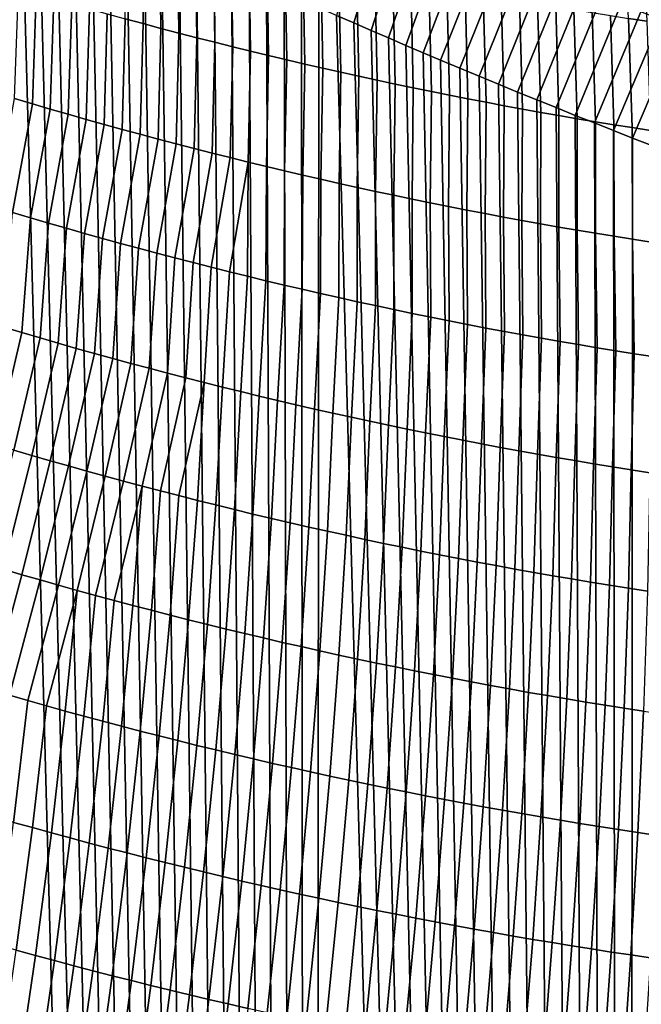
# Model space of a CAD drawing. Header units: metres. Extents: x -240 to 45, y -77 to 27.
# Tile 724 of 1056: x 12.7 to 14.6, y -31.07 to -28.07. Entities that reach past the tile are written whole.
import ezdxf

# ---------------------------------------------------------------- set-up
doc = ezdxf.new("R2010")
doc.units = ezdxf.units.M
doc.layers.add('solid_102011X2', color=7, linetype='CONTINUOUS')

msp = doc.modelspace()

# ---------------------------------------------------------------- linework, layer by layer
at = {"layer": 'solid_102011X2'}
for points in [[(12.642496, -60.200001, 120.440834), (13.590158, -60.200001, 120.759232), (12.706487, -27.608458, 120.464005), (12.652738, -27.582253, 120.444565)], [(13.590158, -60.200001, 120.759232), (12.760211, -27.634502, 120.483269), (12.706487, -27.608458, 120.464005)], [(13.590158, -60.200001, 120.759232), (12.81391, -27.660387, 120.50235), (12.760211, -27.634502, 120.483269)], [(13.590158, -60.200001, 120.759232), (12.867582, -27.686113, 120.521248), (12.81391, -27.660387, 120.50235)], [(13.590158, -60.200001, 120.759232), (12.921228, -27.711679, 120.539963), (12.867582, -27.686113, 120.521248)], [(13.830684, -27.720436, 120.840996), (13.772307, -27.694738, 120.823708), (13.669001, -28.052843, 120.783379), (13.722157, -28.076015, 120.799454)], [(13.590158, -60.200001, 120.759232), (12.974846, -27.737087, 120.558502), (12.921228, -27.711679, 120.539963)], [(13.020372, -27.731771, 81.488403), (13.074718, -27.746489, 81.471573), (13.07885, -28.078104, 81.663673), (13.024298, -28.063299, 81.680824)], [(13.889158, -27.746, 120.858124), (13.830684, -27.720436, 120.840996), (13.722157, -28.076015, 120.799454), (13.775278, -28.099031, 120.815361)], [(13.590158, -60.200001, 120.759232), (13.028436, -27.762335, 120.576866), (12.974846, -27.737087, 120.558502)], [(13.590158, -60.200001, 120.759232), (13.081996, -27.787424, 120.595047), (13.028436, -27.762335, 120.576866)], [(13.074718, -27.746489, 81.471573), (13.12912, -27.760996, 81.45488), (13.13346, -28.092695, 81.646667), (13.07885, -28.078104, 81.663673)], [(13.12912, -27.760996, 81.45488), (13.183575, -27.775291, 81.438324), (13.188128, -28.107075, 81.629791), (13.13346, -28.092695, 81.646667)], [(13.947731, -27.771431, 120.875084), (13.889158, -27.746, 120.858124), (13.775278, -28.099031, 120.815361), (13.828363, -28.121891, 120.831093)], [(14.545945, -27.737907, 80.869576), (14.601392, -27.746473, 80.85685), (14.616756, -28.070992, 81.056442), (14.561071, -28.062372, 81.069374)], [(13.590158, -60.200001, 120.759232), (13.135526, -27.812355, 120.613045), (13.081996, -27.787424, 120.595047)], [(13.183575, -27.775291, 81.438324), (13.238084, -27.789373, 81.421906), (13.242855, -28.121243, 81.61306), (13.188128, -28.107075, 81.629791)], [(13.238084, -27.789373, 81.421906), (13.292645, -27.803244, 81.405624), (13.297638, -28.135195, 81.596474), (13.242855, -28.121243, 81.61306)], [(14.006401, -27.796728, 120.891876), (13.947731, -27.771431, 120.875084), (13.828363, -28.121891, 120.831093), (13.881413, -28.144594, 120.846664)], [(13.590158, -60.200001, 120.759232), (13.189025, -27.837128, 120.630875), (13.135526, -27.812355, 120.613045)], [(13.292645, -27.803244, 81.405624), (13.34726, -27.8169, 81.389481), (13.352477, -28.148933, 81.580017), (13.297638, -28.135195, 81.596474)], [(13.34726, -27.8169, 81.389481), (13.401926, -27.830343, 81.373474), (13.407372, -28.162458, 81.563705), (13.352477, -28.148933, 81.580017)], [(14.065168, -27.821888, 120.908508), (14.006401, -27.796728, 120.891876), (13.881413, -28.144594, 120.846664), (13.934426, -28.167141, 120.862061)], [(14.124032, -27.846912, 120.924973), (14.065168, -27.821888, 120.908508), (13.934426, -28.167141, 120.862061), (13.987402, -28.189535, 120.877289)], [(13.590158, -60.200001, 120.759232), (13.242492, -27.861738, 120.648521), (13.189025, -27.837128, 120.630875)], [(13.401926, -27.830343, 81.373474), (13.456644, -27.843573, 81.357597), (13.462323, -28.175766, 81.547539), (13.407372, -28.162458, 81.563705)], [(13.456644, -27.843573, 81.357597), (13.511414, -27.856586, 81.341866), (13.517328, -28.188858, 81.531509), (13.462323, -28.175766, 81.547539)], [(14.182991, -27.871798, 120.941269), (14.124032, -27.846912, 120.924973), (13.987402, -28.189535, 120.877289), (14.046222, -28.214233, 120.894012)], [(13.590158, -60.200001, 120.759232), (13.295925, -27.886189, 120.665993), (13.242492, -27.861738, 120.648521)], [(13.511414, -27.856586, 81.341866), (13.566234, -27.869385, 81.326271), (13.572388, -28.201735, 81.515625), (13.517328, -28.188858, 81.531509)], [(13.566234, -27.869385, 81.326271), (13.621104, -27.881968, 81.310814), (13.627501, -28.214392, 81.499878), (13.572388, -28.201735, 81.515625)], [(13.621104, -27.881968, 81.310814), (13.676023, -27.894333, 81.295494), (13.682669, -28.226833, 81.484268), (13.627501, -28.214392, 81.499878)], [(14.242046, -27.896545, 120.957397), (14.182991, -27.871798, 120.941269), (14.046222, -28.214233, 120.894012), (14.104996, -28.238745, 120.91053)], [(13.590158, -60.200001, 120.759232), (13.349324, -27.910477, 120.683281), (13.295925, -27.886189, 120.665993)], [(13.590158, -60.200001, 120.759232), (13.40269, -27.934603, 120.700401), (13.349324, -27.910477, 120.683281)], [(13.676023, -27.894333, 81.295494), (13.730993, -27.906481, 81.280319), (13.737888, -28.239056, 81.468811), (13.682669, -28.226833, 81.484268)], [(13.730993, -27.906481, 81.280319), (13.786011, -27.918413, 81.265274), (13.79316, -28.251059, 81.453491), (13.737888, -28.239056, 81.468811)], [(14.301196, -27.921152, 120.973358), (14.242046, -27.896545, 120.957397), (14.104996, -28.238745, 120.91053), (14.163724, -28.263065, 120.926834)], [(13.590158, -60.200001, 120.759232), (13.456021, -27.95857, 120.717346), (13.40269, -27.934603, 120.700401)], [(13.786011, -27.918413, 81.265274), (13.841077, -27.930126, 81.250374), (13.848484, -28.262842, 81.438309), (13.79316, -28.251059, 81.453491)], [(13.841077, -27.930126, 81.250374), (13.89619, -27.94162, 81.235611), (13.903858, -28.274406, 81.423271), (13.848484, -28.262842, 81.438309)], [(13.89619, -27.94162, 81.235611), (13.95135, -27.952896, 81.220985), (13.959283, -28.285749, 81.408379), (13.903858, -28.274406, 81.423271)], [(14.36044, -27.94562, 120.989151), (14.301196, -27.921152, 120.973358), (14.163724, -28.263065, 120.926834), (14.222399, -28.287189, 120.94294)], [(12.752435, -27.986128, 81.768646), (12.741293, -28.323259, 81.950432), (12.686804, -28.30706, 81.968811), (12.698245, -27.970066, 81.786621)], [(13.590158, -60.200001, 120.759232), (13.509318, -27.982376, 120.734116), (13.456021, -27.95857, 120.717346)], [(13.95135, -27.952896, 81.220985), (14.006557, -27.963953, 81.206505), (14.014757, -28.296873, 81.393631), (13.959283, -28.285749, 81.408379)], [(14.006557, -27.963953, 81.206505), (14.06181, -27.974791, 81.192162), (14.070281, -28.307775, 81.379028), (14.014757, -28.296873, 81.393631)], [(14.419779, -27.969946, 121.004776), (14.36044, -27.94562, 120.989151), (14.222399, -28.287189, 120.94294), (14.281021, -28.311115, 120.958839)], [(14.47921, -27.994129, 121.020233), (14.419779, -27.969946, 121.004776), (14.281021, -28.311115, 120.958839), (14.339589, -28.334848, 120.974533)], [(12.806685, -28.00198, 81.750809), (12.795847, -28.339251, 81.93219), (12.741293, -28.323259, 81.950432), (12.752435, -27.986128, 81.768646)], [(12.860998, -28.017624, 81.733101), (12.850469, -28.355032, 81.914093), (12.795847, -28.339251, 81.93219), (12.806685, -28.00198, 81.750809)], [(13.590158, -60.200001, 120.759232), (13.562581, -28.006023, 120.75071), (13.509318, -27.982376, 120.734116)], [(14.06181, -27.974791, 81.192162), (14.117108, -27.985407, 81.177956), (14.125854, -28.318457, 81.364563), (14.070281, -28.307775, 81.379028)], [(14.117108, -27.985407, 81.177956), (14.172452, -27.995804, 81.163887), (14.181474, -28.328915, 81.350243), (14.125854, -28.318457, 81.364563)], [(14.172452, -27.995804, 81.163887), (14.227839, -28.00598, 81.149963), (14.237142, -28.339151, 81.336067), (14.181474, -28.328915, 81.350243)], [(14.538734, -28.018167, 121.035515), (14.47921, -27.994129, 121.020233), (14.339589, -28.334848, 120.974533), (14.398105, -28.358385, 120.990028)], [(12.915371, -28.03306, 81.715538), (12.905154, -28.370602, 81.896133), (12.850469, -28.355032, 81.914093), (12.860998, -28.017624, 81.733101)], [(12.969805, -28.048285, 81.698112), (12.959905, -28.385962, 81.878319), (12.905154, -28.370602, 81.896133), (12.915371, -28.03306, 81.715538)], [(13.590158, -60.200001, 120.759232), (13.615808, -28.029512, 120.767128), (13.562581, -28.006023, 120.75071)], [(13.590158, -60.200001, 120.759232), (14.552514, -60.200001, 121.029999), (13.669001, -28.052843, 120.783379), (13.615808, -28.029512, 120.767128)], [(14.227839, -28.00598, 81.149963), (14.283271, -28.015932, 81.136185), (14.292857, -28.349163, 81.322037), (14.237142, -28.339151, 81.336067)], [(14.283271, -28.015932, 81.136185), (14.338746, -28.025665, 81.122536), (14.348619, -28.358953, 81.308151), (14.292857, -28.349163, 81.322037)], [(14.338746, -28.025665, 81.122536), (14.394264, -28.035175, 81.109039), (14.404426, -28.368521, 81.294411), (14.348619, -28.358953, 81.308151)], [(14.598351, -28.042063, 121.050629), (14.538734, -28.018167, 121.035515), (14.398105, -28.358385, 120.990028), (14.456566, -28.381727, 121.005318)], [(13.024298, -28.063299, 81.680824), (13.01472, -28.40111, 81.860641), (12.959905, -28.385962, 81.878319), (12.969805, -28.048285, 81.698112)], [(13.07885, -28.078104, 81.663673), (13.069598, -28.416044, 81.843109), (13.01472, -28.40111, 81.860641), (13.024298, -28.063299, 81.680824)], [(14.552514, -60.200001, 121.029999), (13.722157, -28.076015, 120.799454), (13.669001, -28.052843, 120.783379)], [(14.394264, -28.035175, 81.109039), (14.449825, -28.044464, 81.095673), (14.460279, -28.377863, 81.280807), (14.404426, -28.368521, 81.294411)], [(14.449825, -28.044464, 81.095673), (14.505427, -28.05353, 81.082458), (14.516177, -28.386982, 81.267357), (14.460279, -28.377863, 81.280807)], [(14.658058, -28.065811, 121.065567), (14.598351, -28.042063, 121.050629), (14.456566, -28.381727, 121.005318), (14.514976, -28.404879, 121.020401)], [(14.505427, -28.05353, 81.082458), (14.561071, -28.062372, 81.069374), (14.572119, -28.395876, 81.254051), (14.516177, -28.386982, 81.267357)], [(14.561071, -28.062372, 81.069374), (14.616756, -28.070992, 81.056442), (14.628104, -28.404543, 81.240891), (14.572119, -28.395876, 81.254051)], [(13.13346, -28.092695, 81.646667), (13.124539, -28.430767, 81.825722), (13.069598, -28.416044, 81.843109), (13.07885, -28.078104, 81.663673)], [(13.188128, -28.107075, 81.629791), (13.179543, -28.445276, 81.808472), (13.124539, -28.430767, 81.825722), (13.13346, -28.092695, 81.646667)], [(14.552514, -60.200001, 121.029999), (13.775278, -28.099031, 120.815361), (13.722157, -28.076015, 120.799454)], [(14.717857, -28.089413, 121.080338), (14.658058, -28.065811, 121.065567), (14.514976, -28.404879, 121.020401), (14.573332, -28.427837, 121.035286)], [(14.777747, -28.112867, 121.09494), (14.717857, -28.089413, 121.080338), (14.573332, -28.427837, 121.035286), (14.631635, -28.450607, 121.049973)], [(13.242855, -28.121243, 81.61306), (13.234609, -28.45957, 81.791374), (13.179543, -28.445276, 81.808472), (13.188128, -28.107075, 81.629791)], [(13.297638, -28.135195, 81.596474), (13.289736, -28.473648, 81.774414), (13.234609, -28.45957, 81.791374), (13.242855, -28.121243, 81.61306)], [(14.552514, -60.200001, 121.029999), (13.828363, -28.121891, 120.831093), (13.775278, -28.099031, 120.815361)], [(14.552514, -60.200001, 121.029999), (13.881413, -28.144594, 120.846664), (13.828363, -28.121891, 120.831093)], [(13.352477, -28.148933, 81.580017), (13.344923, -28.487513, 81.757591), (13.289736, -28.473648, 81.774414), (13.297638, -28.135195, 81.596474)], [(13.407372, -28.162458, 81.563705), (13.40017, -28.50116, 81.740921), (13.344923, -28.487513, 81.757591), (13.352477, -28.148933, 81.580017)], [(14.552514, -60.200001, 121.029999), (13.934426, -28.167141, 120.862061), (13.881413, -28.144594, 120.846664)], [(13.462323, -28.175766, 81.547539), (13.455478, -28.514589, 81.724396), (13.40017, -28.50116, 81.740921), (13.407372, -28.162458, 81.563705)], [(13.517328, -28.188858, 81.531509), (13.510843, -28.527802, 81.708008), (13.455478, -28.514589, 81.724396), (13.462323, -28.175766, 81.547539)], [(14.552514, -60.200001, 121.029999), (13.987402, -28.189535, 120.877289), (13.934426, -28.167141, 120.862061)], [(13.572388, -28.201735, 81.515625), (13.566268, -28.540794, 81.691772), (13.510843, -28.527802, 81.708008), (13.517328, -28.188858, 81.531509)], [(13.627501, -28.214392, 81.499878), (13.62175, -28.55357, 81.675674), (13.566268, -28.540794, 81.691772), (13.572388, -28.201735, 81.515625)], [(14.552514, -60.200001, 121.029999), (14.046222, -28.214233, 120.894012), (13.987402, -28.189535, 120.877289)], [(13.682669, -28.226833, 81.484268), (13.677289, -28.566124, 81.659729), (13.62175, -28.55357, 81.675674), (13.627501, -28.214392, 81.499878)], [(13.737888, -28.239056, 81.468811), (13.732885, -28.578459, 81.643929), (13.677289, -28.566124, 81.659729), (13.682669, -28.226833, 81.484268)], [(13.79316, -28.251059, 81.453491), (13.788538, -28.590574, 81.628273), (13.732885, -28.578459, 81.643929), (13.737888, -28.239056, 81.468811)], [(14.552514, -60.200001, 121.029999), (14.104996, -28.238745, 120.91053), (14.046222, -28.214233, 120.894012)], [(14.552514, -60.200001, 121.029999), (14.163724, -28.263065, 120.926834), (14.104996, -28.238745, 120.91053)], [(13.848484, -28.262842, 81.438309), (13.844245, -28.602467, 81.612762), (13.788538, -28.590574, 81.628273), (13.79316, -28.251059, 81.453491)], [(13.903858, -28.274406, 81.423271), (13.900007, -28.61414, 81.597404), (13.844245, -28.602467, 81.612762), (13.848484, -28.262842, 81.438309)], [(14.552514, -60.200001, 121.029999), (14.222399, -28.287189, 120.94294), (14.163724, -28.263065, 120.926834)], [(13.959283, -28.285749, 81.408379), (13.955823, -28.625589, 81.582184), (13.900007, -28.61414, 81.597404), (13.903858, -28.274406, 81.423271)], [(14.014757, -28.296873, 81.393631), (14.011693, -28.636816, 81.567116), (13.955823, -28.625589, 81.582184), (13.959283, -28.285749, 81.408379)], [(14.070281, -28.307775, 81.379028), (14.067616, -28.64782, 81.5522), (14.011693, -28.636816, 81.567116), (14.014757, -28.296873, 81.393631)], [(14.552514, -60.200001, 121.029999), (14.281021, -28.311115, 120.958839), (14.222399, -28.287189, 120.94294)], [(12.741293, -28.323259, 81.950432), (12.680725, -28.655149, 82.131752), (12.62604, -28.638681, 82.150635), (12.686804, -28.30706, 81.968811)], [(12.795847, -28.339251, 81.93219), (12.73548, -28.67141, 82.113014), (12.680725, -28.655149, 82.131752), (12.741293, -28.323259, 81.950432)], [(14.125854, -28.318457, 81.364563), (14.12359, -28.6586, 81.537422), (14.067616, -28.64782, 81.5522), (14.070281, -28.307775, 81.379028)], [(14.181474, -28.328915, 81.350243), (14.179617, -28.669157, 81.522797), (14.12359, -28.6586, 81.537422), (14.125854, -28.318457, 81.364563)], [(14.237142, -28.339151, 81.336067), (14.235695, -28.679489, 81.508316), (14.179617, -28.669157, 81.522797), (14.181474, -28.328915, 81.350243)], [(14.552514, -60.200001, 121.029999), (14.339589, -28.334848, 120.974533), (14.281021, -28.311115, 120.958839)], [(12.850469, -28.355032, 81.914093), (12.790307, -28.68746, 82.094421), (12.73548, -28.67141, 82.113014), (12.795847, -28.339251, 81.93219)], [(12.905154, -28.370602, 81.896133), (12.845203, -28.703299, 82.075966), (12.790307, -28.68746, 82.094421), (12.850469, -28.355032, 81.914093)], [(14.292857, -28.349163, 81.322037), (14.291822, -28.689596, 81.493988), (14.235695, -28.679489, 81.508316), (14.237142, -28.339151, 81.336067)], [(14.348619, -28.358953, 81.308151), (14.348001, -28.699478, 81.479813), (14.291822, -28.689596, 81.493988), (14.292857, -28.349163, 81.322037)], [(14.552514, -60.200001, 121.029999), (14.398105, -28.358385, 120.990028), (14.339589, -28.334848, 120.974533)], [(14.404426, -28.368521, 81.294411), (14.404227, -28.709135, 81.465782), (14.348001, -28.699478, 81.479813), (14.348619, -28.358953, 81.308151)], [(14.552514, -60.200001, 121.029999), (14.456566, -28.381727, 121.005318), (14.398105, -28.358385, 120.990028)], [(12.959905, -28.385962, 81.878319), (12.90017, -28.718927, 82.057663), (12.845203, -28.703299, 82.075966), (12.905154, -28.370602, 81.896133)], [(13.01472, -28.40111, 81.860641), (12.955206, -28.734344, 82.039497), (12.90017, -28.718927, 82.057663), (12.959905, -28.385962, 81.878319)], [(14.460279, -28.377863, 81.280807), (14.460503, -28.718565, 81.451897), (14.404227, -28.709135, 81.465782), (14.404426, -28.368521, 81.294411)], [(14.552514, -60.200001, 121.029999), (14.514976, -28.404879, 121.020401), (14.456566, -28.381727, 121.005318)], [(14.516177, -28.386982, 81.267357), (14.516827, -28.727768, 81.438164), (14.460503, -28.718565, 81.451897), (14.460279, -28.377863, 81.280807)], [(14.572119, -28.395876, 81.254051), (14.573198, -28.736746, 81.424583), (14.516827, -28.727768, 81.438164), (14.516177, -28.386982, 81.267357)], [(13.069598, -28.416044, 81.843109), (13.01031, -28.74955, 82.021484), (12.955206, -28.734344, 82.039497), (13.01472, -28.40111, 81.860641)], [(13.124539, -28.430767, 81.825722), (13.065482, -28.764544, 82.003609), (13.01031, -28.74955, 82.021484), (13.069598, -28.416044, 81.843109)], [(14.552514, -60.200001, 121.029999), (14.573332, -28.427837, 121.035286), (14.514976, -28.404879, 121.020401)], [(14.628104, -28.404543, 81.240891), (14.629616, -28.745495, 81.411148), (14.573198, -28.736746, 81.424583), (14.572119, -28.395876, 81.254051)], [(13.179543, -28.445276, 81.808472), (13.120721, -28.779322, 81.985886), (13.065482, -28.764544, 82.003609), (13.124539, -28.430767, 81.825722)], [(13.234609, -28.45957, 81.791374), (13.176026, -28.793886, 81.9683), (13.120721, -28.779322, 81.985886), (13.179543, -28.445276, 81.808472)], [(14.552514, -60.200001, 121.029999), (15.52717, -60.200001, 121.252457), (14.631635, -28.450607, 121.049973), (14.573332, -28.427837, 121.035286)], [(13.289736, -28.473648, 81.774414), (13.231399, -28.808235, 81.950867), (13.176026, -28.793886, 81.9683), (13.234609, -28.45957, 81.791374)], [(13.344923, -28.487513, 81.757591), (13.286835, -28.822367, 81.933578), (13.231399, -28.808235, 81.950867), (13.289736, -28.473648, 81.774414)], [(13.40017, -28.50116, 81.740921), (13.342337, -28.836285, 81.916443), (13.286835, -28.822367, 81.933578), (13.344923, -28.487513, 81.757591)], [(13.40017, -28.50116, 81.740921), (13.397902, -28.849983, 81.899445), (13.342337, -28.836285, 81.916443)], [(13.40017, -28.50116, 81.740921), (13.455478, -28.514589, 81.724396), (13.453531, -28.863466, 81.882599), (13.397902, -28.849983, 81.899445)], [(13.455478, -28.514589, 81.724396), (13.510843, -28.527802, 81.708008), (13.509224, -28.876728, 81.865906), (13.453531, -28.863466, 81.882599)], [(13.510843, -28.527802, 81.708008), (13.566268, -28.540794, 81.691772), (13.564979, -28.889772, 81.84935), (13.509224, -28.876728, 81.865906)], [(13.566268, -28.540794, 81.691772), (13.62175, -28.55357, 81.675674), (13.620794, -28.902596, 81.832954), (13.564979, -28.889772, 81.84935)], [(13.62175, -28.55357, 81.675674), (13.677289, -28.566124, 81.659729), (13.676671, -28.915199, 81.816704), (13.620794, -28.902596, 81.832954)], [(13.677289, -28.566124, 81.659729), (13.732885, -28.578459, 81.643929), (13.732609, -28.927582, 81.800598), (13.676671, -28.915199, 81.816704)], [(13.732885, -28.578459, 81.643929), (13.788538, -28.590574, 81.628273), (13.788606, -28.939741, 81.784645), (13.732609, -28.927582, 81.800598)], [(13.788538, -28.590574, 81.628273), (13.844245, -28.602467, 81.612762), (13.844663, -28.951681, 81.768845), (13.788606, -28.939741, 81.784645)], [(13.844245, -28.602467, 81.612762), (13.900007, -28.61414, 81.597404), (13.900777, -28.963396, 81.753197), (13.844663, -28.951681, 81.768845)], [(13.900007, -28.61414, 81.597404), (13.955823, -28.625589, 81.582184), (13.956949, -28.974888, 81.737694), (13.900777, -28.963396, 81.753197)], [(13.955823, -28.625589, 81.582184), (14.011693, -28.636816, 81.567116), (14.013179, -28.986158, 81.722343), (13.956949, -28.974888, 81.737694)], [(12.73548, -28.67141, 82.113014), (12.709202, -29.022182, 82.264778), (12.654014, -29.005775, 82.283974), (12.680725, -28.655149, 82.131752)], [(14.011693, -28.636816, 81.567116), (14.067616, -28.64782, 81.5522), (14.069464, -28.997202, 81.707146), (14.013179, -28.986158, 81.722343)], [(14.067616, -28.64782, 81.5522), (14.12359, -28.6586, 81.537422), (14.125805, -29.008022, 81.692093), (14.069464, -28.997202, 81.707146)], [(14.12359, -28.6586, 81.537422), (14.179617, -28.669157, 81.522797), (14.182201, -29.018618, 81.6772), (14.125805, -29.008022, 81.692093)], [(12.790307, -28.68746, 82.094421), (12.764465, -29.03838, 82.245728), (12.709202, -29.022182, 82.264778), (12.73548, -28.67141, 82.113014)], [(12.845203, -28.703299, 82.075966), (12.819805, -29.054365, 82.226822), (12.764465, -29.03838, 82.245728), (12.790307, -28.68746, 82.094421)], [(14.179617, -28.669157, 81.522797), (14.235695, -28.679489, 81.508316), (14.238652, -29.028988, 81.662453), (14.182201, -29.018618, 81.6772)], [(14.235695, -28.679489, 81.508316), (14.291822, -28.689596, 81.493988), (14.295156, -29.039131, 81.647865), (14.238652, -29.028988, 81.662453)], [(14.291822, -28.689596, 81.493988), (14.348001, -28.699478, 81.479813), (14.351714, -29.049047, 81.633423), (14.295156, -29.039131, 81.647865)], [(12.90017, -28.718927, 82.057663), (12.875219, -29.070139, 82.208069), (12.819805, -29.054365, 82.226822), (12.845203, -28.703299, 82.075966)], [(12.955206, -28.734344, 82.039497), (12.930707, -29.085699, 82.189468), (12.875219, -29.070139, 82.208069), (12.90017, -28.718927, 82.057663)], [(14.348001, -28.699478, 81.479813), (14.404227, -28.709135, 81.465782), (14.408324, -29.058737, 81.619141), (14.351714, -29.049047, 81.633423)], [(14.404227, -28.709135, 81.465782), (14.460503, -28.718565, 81.451897), (14.464986, -29.068199, 81.605003), (14.408324, -29.058737, 81.619141)], [(14.460503, -28.718565, 81.451897), (14.516827, -28.727768, 81.438164), (14.521698, -29.077435, 81.591026), (14.464986, -29.068199, 81.605003)], [(13.01031, -28.74955, 82.021484), (12.986269, -29.101046, 82.171005), (12.930707, -29.085699, 82.189468), (12.955206, -28.734344, 82.039497)], [(13.065482, -28.764544, 82.003609), (13.041903, -29.116179, 82.152702), (12.986269, -29.101046, 82.171005), (13.01031, -28.74955, 82.021484)], [(14.516827, -28.727768, 81.438164), (14.573198, -28.736746, 81.424583), (14.578462, -29.086439, 81.577202), (14.521698, -29.077435, 81.591026)], [(14.573198, -28.736746, 81.424583), (14.629616, -28.745495, 81.411148), (14.635275, -29.095217, 81.56353), (14.578462, -29.086439, 81.577202)], [(13.120721, -28.779322, 81.985886), (13.09761, -29.131096, 82.134544), (13.041903, -29.116179, 82.152702), (13.065482, -28.764544, 82.003609)], [(13.176026, -28.793886, 81.9683), (13.153387, -29.145798, 82.116531), (13.09761, -29.131096, 82.134544), (13.120721, -28.779322, 81.985886)], [(13.231399, -28.808235, 81.950867), (13.209235, -29.160284, 82.098671), (13.153387, -29.145798, 82.116531), (13.176026, -28.793886, 81.9683)], [(13.286835, -28.822367, 81.933578), (13.265154, -29.174551, 82.080963), (13.209235, -29.160284, 82.098671), (13.231399, -28.808235, 81.950867)], [(13.342337, -28.836285, 81.916443), (13.321141, -29.188601, 82.063408), (13.265154, -29.174551, 82.080963), (13.286835, -28.822367, 81.933578)], [(13.397902, -28.849983, 81.899445), (13.377198, -29.202433, 82.046005), (13.321141, -29.188601, 82.063408), (13.342337, -28.836285, 81.916443)], [(13.453531, -28.863466, 81.882599), (13.433323, -29.216043, 82.028748), (13.377198, -29.202433, 82.046005), (13.397902, -28.849983, 81.899445)], [(13.509224, -28.876728, 81.865906), (13.489515, -29.229435, 82.01165), (13.433323, -29.216043, 82.028748), (13.453531, -28.863466, 81.882599)], [(13.564979, -28.889772, 81.84935), (13.545774, -29.242605, 81.994698), (13.489515, -29.229435, 82.01165), (13.509224, -28.876728, 81.865906)], [(13.620794, -28.902596, 81.832954), (13.602098, -29.255554, 81.977905), (13.545774, -29.242605, 81.994698), (13.564979, -28.889772, 81.84935)], [(13.676671, -28.915199, 81.816704), (13.658489, -29.26828, 81.961258), (13.602098, -29.255554, 81.977905), (13.620794, -28.902596, 81.832954)], [(13.732609, -28.927582, 81.800598), (13.714944, -29.280783, 81.944771), (13.658489, -29.26828, 81.961258), (13.676671, -28.915199, 81.816704)], [(13.788606, -28.939741, 81.784645), (13.771463, -29.293064, 81.928436), (13.714944, -29.280783, 81.944771), (13.732609, -28.927582, 81.800598)], [(13.844663, -28.951681, 81.768845), (13.828046, -29.305119, 81.912254), (13.771463, -29.293064, 81.928436), (13.788606, -28.939741, 81.784645)], [(13.900777, -28.963396, 81.753197), (13.88469, -29.31695, 81.896233), (13.828046, -29.305119, 81.912254), (13.844663, -28.951681, 81.768845)], [(13.956949, -28.974888, 81.737694), (13.941398, -29.328556, 81.880356), (13.88469, -29.31695, 81.896233), (13.900777, -28.963396, 81.753197)], [(14.013179, -28.986158, 81.722343), (13.998165, -29.339937, 81.864647), (13.941398, -29.328556, 81.880356), (13.956949, -28.974888, 81.737694)], [(14.069464, -28.997202, 81.707146), (14.054993, -29.351091, 81.849083), (13.998165, -29.339937, 81.864647), (14.013179, -28.986158, 81.722343)], [(12.572998, -29.347963, 82.437393), (12.654014, -29.005775, 82.283974), (12.709202, -29.022182, 82.264778), (12.628536, -29.364677, 82.417618)], [(12.628536, -29.364677, 82.417618), (12.709202, -29.022182, 82.264778), (12.764465, -29.03838, 82.245728), (12.684155, -29.38118, 82.397987)], [(14.125805, -29.008022, 81.692093), (14.11188, -29.362019, 81.833679), (14.054993, -29.351091, 81.849083), (14.069464, -28.997202, 81.707146)], [(14.182201, -29.018618, 81.6772), (14.168827, -29.372719, 81.818436), (14.11188, -29.362019, 81.833679), (14.125805, -29.008022, 81.692093)], [(14.238652, -29.028988, 81.662453), (14.225832, -29.383192, 81.803345), (14.168827, -29.372719, 81.818436), (14.182201, -29.018618, 81.6772)], [(12.684155, -29.38118, 82.397987), (12.764465, -29.03838, 82.245728), (12.819805, -29.054365, 82.226822), (12.739856, -29.39747, 82.37851)], [(12.739856, -29.39747, 82.37851), (12.819805, -29.054365, 82.226822), (12.875219, -29.070139, 82.208069), (12.795636, -29.413551, 82.359177)], [(14.295156, -29.039131, 81.647865), (14.282894, -29.393436, 81.788406), (14.225832, -29.383192, 81.803345), (14.238652, -29.028988, 81.662453)], [(14.351714, -29.049047, 81.633423), (14.340014, -29.403452, 81.773636), (14.282894, -29.393436, 81.788406), (14.295156, -29.039131, 81.647865)], [(14.408324, -29.058737, 81.619141), (14.397189, -29.413239, 81.759018), (14.340014, -29.403452, 81.773636), (14.351714, -29.049047, 81.633423)], [(12.795636, -29.413551, 82.359177), (12.875219, -29.070139, 82.208069), (12.930707, -29.085699, 82.189468), (12.851498, -29.429417, 82.340004)], [(12.851498, -29.429417, 82.340004), (12.930707, -29.085699, 82.189468), (12.986269, -29.101046, 82.171005), (12.907436, -29.44507, 82.320976)], [(14.464986, -29.068199, 81.605003), (14.45442, -29.422796, 81.744553), (14.397189, -29.413239, 81.759018), (14.408324, -29.058737, 81.619141)], [(14.521698, -29.077435, 81.591026), (14.511705, -29.432123, 81.730255), (14.45442, -29.422796, 81.744553), (14.464986, -29.068199, 81.605003)], [(14.578462, -29.086439, 81.577202), (14.569045, -29.441217, 81.71611), (14.511705, -29.432123, 81.730255), (14.521698, -29.077435, 81.591026)], [(12.907436, -29.44507, 82.320976), (12.986269, -29.101046, 82.171005), (13.041903, -29.116179, 82.152702), (12.963455, -29.460508, 82.302101)], [(12.963455, -29.460508, 82.302101), (13.041903, -29.116179, 82.152702), (13.09761, -29.131096, 82.134544), (13.01955, -29.475733, 82.283379)], [(14.635275, -29.095217, 81.56353), (14.626437, -29.450083, 81.702126), (14.569045, -29.441217, 81.71611), (14.578462, -29.086439, 81.577202)], [(13.01955, -29.475733, 82.283379), (13.09761, -29.131096, 82.134544), (13.153387, -29.145798, 82.116531), (13.075723, -29.49074, 82.264816)], [(13.075723, -29.49074, 82.264816), (13.153387, -29.145798, 82.116531), (13.209235, -29.160284, 82.098671), (13.131971, -29.505531, 82.246399)], [(13.131971, -29.505531, 82.246399), (13.209235, -29.160284, 82.098671), (13.265154, -29.174551, 82.080963), (13.188294, -29.520103, 82.228134)], [(13.244694, -29.534458, 82.21003), (13.188294, -29.520103, 82.228134), (13.265154, -29.174551, 82.080963)], [(13.301166, -29.548594, 82.192078), (13.244694, -29.534458, 82.21003), (13.265154, -29.174551, 82.080963), (13.321141, -29.188601, 82.063408)], [(13.357712, -29.56251, 82.174286), (13.301166, -29.548594, 82.192078), (13.321141, -29.188601, 82.063408), (13.377198, -29.202433, 82.046005)], [(13.41433, -29.576206, 82.156647), (13.357712, -29.56251, 82.174286), (13.377198, -29.202433, 82.046005), (13.433323, -29.216043, 82.028748)], [(13.471021, -29.58968, 82.13916), (13.41433, -29.576206, 82.156647), (13.433323, -29.216043, 82.028748), (13.489515, -29.229435, 82.01165)], [(13.527781, -29.602932, 82.121834), (13.471021, -29.58968, 82.13916), (13.489515, -29.229435, 82.01165), (13.545774, -29.242605, 81.994698)], [(13.584614, -29.615959, 82.10466), (13.527781, -29.602932, 82.121834), (13.545774, -29.242605, 81.994698), (13.602098, -29.255554, 81.977905)], [(13.641515, -29.628765, 82.087646), (13.584614, -29.615959, 82.10466), (13.602098, -29.255554, 81.977905), (13.658489, -29.26828, 81.961258)], [(13.698485, -29.641346, 82.070793), (13.641515, -29.628765, 82.087646), (13.658489, -29.26828, 81.961258), (13.714944, -29.280783, 81.944771)], [(13.755525, -29.653702, 82.054092), (13.698485, -29.641346, 82.070793), (13.714944, -29.280783, 81.944771), (13.771463, -29.293064, 81.928436)], [(13.812631, -29.665833, 82.03756), (13.755525, -29.653702, 82.054092), (13.771463, -29.293064, 81.928436), (13.828046, -29.305119, 81.912254)], [(13.869803, -29.677736, 82.021179), (13.812631, -29.665833, 82.03756), (13.828046, -29.305119, 81.912254), (13.88469, -29.31695, 81.896233)], [(13.927042, -29.689415, 82.004959), (13.869803, -29.677736, 82.021179), (13.88469, -29.31695, 81.896233), (13.941398, -29.328556, 81.880356)], [(13.984345, -29.700867, 81.988899), (13.927042, -29.689415, 82.004959), (13.941398, -29.328556, 81.880356), (13.998165, -29.339937, 81.864647)], [(14.041714, -29.71209, 81.973), (13.984345, -29.700867, 81.988899), (13.998165, -29.339937, 81.864647), (14.054993, -29.351091, 81.849083)], [(14.099145, -29.723083, 81.95726), (14.041714, -29.71209, 81.973), (14.054993, -29.351091, 81.849083), (14.11188, -29.362019, 81.833679)], [(12.596276, -29.728632, 82.535156), (12.684155, -29.38118, 82.397987), (12.739856, -29.39747, 82.37851), (12.652387, -29.745228, 82.515076)], [(14.156639, -29.73385, 81.941681), (14.099145, -29.723083, 81.95726), (14.11188, -29.362019, 81.833679), (14.168827, -29.372719, 81.818436)], [(14.214195, -29.744387, 81.926262), (14.156639, -29.73385, 81.941681), (14.168827, -29.372719, 81.818436), (14.225832, -29.383192, 81.803345)], [(14.271813, -29.754694, 81.911003), (14.214195, -29.744387, 81.926262), (14.225832, -29.383192, 81.803345), (14.282894, -29.393436, 81.788406)], [(12.652387, -29.745228, 82.515076), (12.739856, -29.39747, 82.37851), (12.795636, -29.413551, 82.359177), (12.708583, -29.761614, 82.495148)], [(12.708583, -29.761614, 82.495148), (12.795636, -29.413551, 82.359177), (12.851498, -29.429417, 82.340004), (12.764866, -29.777786, 82.475372)], [(14.329491, -29.764771, 81.895912), (14.271813, -29.754694, 81.911003), (14.282894, -29.393436, 81.788406), (14.340014, -29.403452, 81.773636)], [(14.387229, -29.774616, 81.880974), (14.329491, -29.764771, 81.895912), (14.340014, -29.403452, 81.773636), (14.397189, -29.413239, 81.759018)], [(14.445025, -29.784231, 81.866211), (14.387229, -29.774616, 81.880974), (14.397189, -29.413239, 81.759018), (14.45442, -29.422796, 81.744553)], [(12.764866, -29.777786, 82.475372), (12.851498, -29.429417, 82.340004), (12.907436, -29.44507, 82.320976), (12.821233, -29.793747, 82.45575)], [(12.821233, -29.793747, 82.45575), (12.907436, -29.44507, 82.320976), (12.963455, -29.460508, 82.302101), (12.877684, -29.80949, 82.436287)], [(14.50288, -29.793613, 81.851601), (14.445025, -29.784231, 81.866211), (14.45442, -29.422796, 81.744553), (14.511705, -29.432123, 81.730255)], [(14.560793, -29.802763, 81.837158), (14.50288, -29.793613, 81.851601), (14.511705, -29.432123, 81.730255), (14.569045, -29.441217, 81.71611)], [(14.618762, -29.81168, 81.822884), (14.560793, -29.802763, 81.837158), (14.569045, -29.441217, 81.71611), (14.626437, -29.450083, 81.702126)], [(12.877684, -29.80949, 82.436287), (12.963455, -29.460508, 82.302101), (13.01955, -29.475733, 82.283379), (12.934218, -29.82502, 82.416977)], [(12.934218, -29.82502, 82.416977), (13.01955, -29.475733, 82.283379), (13.075723, -29.49074, 82.264816), (12.990836, -29.840334, 82.39782)], [(13.047535, -29.855431, 82.378822), (12.990836, -29.840334, 82.39782), (13.075723, -29.49074, 82.264816)], [(13.104315, -29.87031, 82.359985), (13.047535, -29.855431, 82.378822), (13.075723, -29.49074, 82.264816), (13.131971, -29.505531, 82.246399)], [(13.161175, -29.884972, 82.341301), (13.104315, -29.87031, 82.359985), (13.131971, -29.505531, 82.246399), (13.188294, -29.520103, 82.228134)], [(13.218115, -29.899412, 82.322777), (13.161175, -29.884972, 82.341301), (13.188294, -29.520103, 82.228134), (13.244694, -29.534458, 82.21003)], [(13.275133, -29.913633, 82.304413), (13.218115, -29.899412, 82.322777), (13.244694, -29.534458, 82.21003), (13.301166, -29.548594, 82.192078)], [(13.33223, -29.927633, 82.286209), (13.275133, -29.913633, 82.304413), (13.301166, -29.548594, 82.192078), (13.357712, -29.56251, 82.174286)], [(13.389402, -29.941412, 82.268166), (13.33223, -29.927633, 82.286209), (13.357712, -29.56251, 82.174286), (13.41433, -29.576206, 82.156647)], [(13.446652, -29.954969, 82.250282), (13.389402, -29.941412, 82.268166), (13.41433, -29.576206, 82.156647), (13.471021, -29.58968, 82.13916)], [(13.503979, -29.968302, 82.232552), (13.446652, -29.954969, 82.250282), (13.471021, -29.58968, 82.13916), (13.527781, -29.602932, 82.121834)], [(13.561379, -29.981409, 82.214989), (13.503979, -29.968302, 82.232552), (13.527781, -29.602932, 82.121834), (13.584614, -29.615959, 82.10466)], [(13.618855, -29.994293, 82.197586), (13.561379, -29.981409, 82.214989), (13.584614, -29.615959, 82.10466), (13.641515, -29.628765, 82.087646)], [(13.676403, -30.00695, 82.180351), (13.618855, -29.994293, 82.197586), (13.641515, -29.628765, 82.087646), (13.698485, -29.641346, 82.070793)], [(13.734024, -30.019382, 82.163269), (13.676403, -30.00695, 82.180351), (13.698485, -29.641346, 82.070793), (13.755525, -29.653702, 82.054092)], [(13.791717, -30.031588, 82.146362), (13.734024, -30.019382, 82.163269), (13.755525, -29.653702, 82.054092), (13.812631, -29.665833, 82.03756)], [(13.84948, -30.043564, 82.129608), (13.791717, -30.031588, 82.146362), (13.812631, -29.665833, 82.03756), (13.869803, -29.677736, 82.021179)], [(13.907313, -30.055315, 82.113022), (13.84948, -30.043564, 82.129608), (13.869803, -29.677736, 82.021179), (13.927042, -29.689415, 82.004959)], [(13.965216, -30.066835, 82.096596), (13.907313, -30.055315, 82.113022), (13.927042, -29.689415, 82.004959), (13.984345, -29.700867, 81.988899)], [(14.023187, -30.078127, 82.080338), (13.965216, -30.066835, 82.096596), (13.984345, -29.700867, 81.988899), (14.041714, -29.71209, 81.973)], [(14.081225, -30.08919, 82.064247), (14.023187, -30.078127, 82.080338), (14.041714, -29.71209, 81.973), (14.099145, -29.723083, 81.95726)], [(12.557308, -30.096823, 82.636337), (12.652387, -29.745228, 82.515076), (12.708583, -29.761614, 82.495148), (12.613968, -30.113514, 82.615784)], [(14.139331, -30.100021, 82.048325), (14.081225, -30.08919, 82.064247), (14.099145, -29.723083, 81.95726), (14.156639, -29.73385, 81.941681)], [(14.197502, -30.110622, 82.032562), (14.139331, -30.100021, 82.048325), (14.156639, -29.73385, 81.941681), (14.214195, -29.744387, 81.926262)], [(14.255738, -30.120991, 82.016968), (14.197502, -30.110622, 82.032562), (14.214195, -29.744387, 81.926262), (14.271813, -29.754694, 81.911003)], [(12.613968, -30.113514, 82.615784), (12.708583, -29.761614, 82.495148), (12.764866, -29.777786, 82.475372), (12.670719, -30.129992, 82.595383)], [(12.670719, -30.129992, 82.595383), (12.764866, -29.777786, 82.475372), (12.821233, -29.793747, 82.45575), (12.727562, -30.146257, 82.575142)], [(14.314038, -30.131128, 82.001534), (14.255738, -30.120991, 82.016968), (14.271813, -29.754694, 81.911003), (14.329491, -29.764771, 81.895912)], [(14.372403, -30.141033, 81.986275), (14.314038, -30.131128, 82.001534), (14.329491, -29.764771, 81.895912), (14.387229, -29.774616, 81.880974)], [(14.43083, -30.150705, 81.971184), (14.372403, -30.141033, 81.986275), (14.387229, -29.774616, 81.880974), (14.445025, -29.784231, 81.866211)], [(12.727562, -30.146257, 82.575142), (12.821233, -29.793747, 82.45575), (12.877684, -29.80949, 82.436287), (12.784494, -30.162308, 82.555054)], [(14.489318, -30.160143, 81.956253), (14.43083, -30.150705, 81.971184), (14.445025, -29.784231, 81.866211), (14.50288, -29.793613, 81.851601)], [(14.547868, -30.169346, 81.941498), (14.489318, -30.160143, 81.956253), (14.50288, -29.793613, 81.851601), (14.560793, -29.802763, 81.837158)], [(14.606478, -30.178316, 81.92691), (14.547868, -30.169346, 81.941498), (14.560793, -29.802763, 81.837158), (14.618762, -29.81168, 81.822884)], [(12.841516, -30.178144, 82.535133), (12.784494, -30.162308, 82.555054), (12.877684, -29.80949, 82.436287)], [(12.898626, -30.193764, 82.515366), (12.841516, -30.178144, 82.535133), (12.877684, -29.80949, 82.436287), (12.934218, -29.82502, 82.416977)], [(12.955825, -30.209167, 82.495766), (12.898626, -30.193764, 82.515366), (12.934218, -29.82502, 82.416977), (12.990836, -29.840334, 82.39782)], [(13.013109, -30.224352, 82.476318), (12.955825, -30.209167, 82.495766), (12.990836, -29.840334, 82.39782), (13.047535, -29.855431, 82.378822)], [(13.07048, -30.239319, 82.457039), (13.013109, -30.224352, 82.476318), (13.047535, -29.855431, 82.378822), (13.104315, -29.87031, 82.359985)], [(13.127936, -30.254066, 82.43792), (13.07048, -30.239319, 82.457039), (13.104315, -29.87031, 82.359985), (13.161175, -29.884972, 82.341301)], [(13.185477, -30.268593, 82.418961), (13.127936, -30.254066, 82.43792), (13.161175, -29.884972, 82.341301), (13.218115, -29.899412, 82.322777)], [(13.243102, -30.2829, 82.400162), (13.185477, -30.268593, 82.418961), (13.218115, -29.899412, 82.322777), (13.275133, -29.913633, 82.304413)], [(13.300809, -30.296984, 82.381531), (13.243102, -30.2829, 82.400162), (13.275133, -29.913633, 82.304413), (13.33223, -29.927633, 82.286209)], [(13.358598, -30.310844, 82.36306), (13.300809, -30.296984, 82.381531), (13.33223, -29.927633, 82.286209), (13.389402, -29.941412, 82.268166)], [(13.416469, -30.324482, 82.344757), (13.358598, -30.310844, 82.36306), (13.389402, -29.941412, 82.268166), (13.446652, -29.954969, 82.250282)], [(13.474419, -30.337894, 82.326614), (13.416469, -30.324482, 82.344757), (13.446652, -29.954969, 82.250282), (13.503979, -29.968302, 82.232552)], [(13.53245, -30.351082, 82.308647), (13.474419, -30.337894, 82.326614), (13.503979, -29.968302, 82.232552), (13.561379, -29.981409, 82.214989)], [(13.590559, -30.364044, 82.29084), (13.53245, -30.351082, 82.308647), (13.561379, -29.981409, 82.214989), (13.618855, -29.994293, 82.197586)], [(13.648746, -30.376778, 82.273193), (13.590559, -30.364044, 82.29084), (13.618855, -29.994293, 82.197586), (13.676403, -30.00695, 82.180351)], [(13.70701, -30.389284, 82.255722), (13.648746, -30.376778, 82.273193), (13.676403, -30.00695, 82.180351), (13.734024, -30.019382, 82.163269)], [(13.76535, -30.401564, 82.238419), (13.70701, -30.389284, 82.255722), (13.734024, -30.019382, 82.163269), (13.791717, -30.031588, 82.146362)], [(13.823766, -30.413612, 82.221275), (13.76535, -30.401564, 82.238419), (13.791717, -30.031588, 82.146362), (13.84948, -30.043564, 82.129608)], [(13.882256, -30.425434, 82.204308), (13.823766, -30.413612, 82.221275), (13.84948, -30.043564, 82.129608), (13.907313, -30.055315, 82.113022)], [(13.940819, -30.437025, 82.187508), (13.882256, -30.425434, 82.204308), (13.907313, -30.055315, 82.113022), (13.965216, -30.066835, 82.096596)], [(13.999454, -30.448383, 82.170876), (13.940819, -30.437025, 82.187508), (13.965216, -30.066835, 82.096596), (14.023187, -30.078127, 82.080338)], [(14.058163, -30.459513, 82.154411), (13.999454, -30.448383, 82.170876), (14.023187, -30.078127, 82.080338), (14.081225, -30.08919, 82.064247)], [(14.11694, -30.470409, 82.138123), (14.058163, -30.459513, 82.154411), (14.081225, -30.08919, 82.064247), (14.139331, -30.100021, 82.048325)], [(14.175789, -30.481073, 82.122002), (14.11694, -30.470409, 82.138123), (14.139331, -30.100021, 82.048325), (14.197502, -30.110622, 82.032562)], [(12.68381, -30.518133, 82.658264), (12.62635, -30.501778, 82.678986), (12.670719, -30.129992, 82.595383), (12.727562, -30.146257, 82.575142)], [(14.234707, -30.491505, 82.106056), (14.175789, -30.481073, 82.122002), (14.197502, -30.110622, 82.032562), (14.255738, -30.120991, 82.016968)], [(14.293693, -30.501703, 82.090279), (14.234707, -30.491505, 82.106056), (14.255738, -30.120991, 82.016968), (14.314038, -30.131128, 82.001534)], [(14.352745, -30.511665, 82.074669), (14.293693, -30.501703, 82.090279), (14.314038, -30.131128, 82.001534), (14.372403, -30.141033, 81.986275)], [(12.741365, -30.534275, 82.637703), (12.68381, -30.518133, 82.658264), (12.727562, -30.146257, 82.575142), (12.784494, -30.162308, 82.555054)], [(12.799016, -30.550201, 82.617302), (12.741365, -30.534275, 82.637703), (12.784494, -30.162308, 82.555054), (12.841516, -30.178144, 82.535133)], [(14.411865, -30.521395, 82.059235), (14.352745, -30.511665, 82.074669), (14.372403, -30.141033, 81.986275), (14.43083, -30.150705, 81.971184)], [(14.47105, -30.530888, 82.043976), (14.411865, -30.521395, 82.059235), (14.43083, -30.150705, 81.971184), (14.489318, -30.160143, 81.956253)], [(14.5303, -30.540144, 82.028893), (14.47105, -30.530888, 82.043976), (14.489318, -30.160143, 81.956253), (14.547868, -30.169346, 81.941498)], [(12.856759, -30.56591, 82.597061), (12.799016, -30.550201, 82.617302), (12.841516, -30.178144, 82.535133), (12.898626, -30.193764, 82.515366)], [(12.914597, -30.581402, 82.576988), (12.856759, -30.56591, 82.597061), (12.898626, -30.193764, 82.515366), (12.955825, -30.209167, 82.495766)], [(14.589613, -30.549164, 82.013977), (14.5303, -30.540144, 82.028893), (14.547868, -30.169346, 81.941498), (14.606478, -30.178316, 81.92691)], [(14.64899, -30.557947, 81.999237), (14.589613, -30.549164, 82.013977), (14.606478, -30.178316, 81.92691), (14.665146, -30.187048, 81.912491)], [(12.972526, -30.596674, 82.557083), (12.914597, -30.581402, 82.576988), (12.955825, -30.209167, 82.495766), (13.013109, -30.224352, 82.476318)], [(13.030545, -30.611729, 82.537338), (12.972526, -30.596674, 82.557083), (13.013109, -30.224352, 82.476318), (13.07048, -30.239319, 82.457039)], [(13.088656, -30.626562, 82.517761), (13.030545, -30.611729, 82.537338), (13.07048, -30.239319, 82.457039), (13.127936, -30.254066, 82.43792)], [(13.146856, -30.641174, 82.498352), (13.088656, -30.626562, 82.517761), (13.127936, -30.254066, 82.43792), (13.185477, -30.268593, 82.418961)], [(13.205145, -30.655563, 82.479103), (13.146856, -30.641174, 82.498352), (13.185477, -30.268593, 82.418961), (13.243102, -30.2829, 82.400162)], [(13.263522, -30.669731, 82.46003), (13.205145, -30.655563, 82.479103), (13.243102, -30.2829, 82.400162), (13.300809, -30.296984, 82.381531)], [(13.321985, -30.683674, 82.441124), (13.263522, -30.669731, 82.46003), (13.300809, -30.296984, 82.381531), (13.358598, -30.310844, 82.36306)], [(13.380535, -30.697392, 82.422379), (13.321985, -30.683674, 82.441124), (13.358598, -30.310844, 82.36306), (13.416469, -30.324482, 82.344757)], [(13.43917, -30.710884, 82.403809), (13.380535, -30.697392, 82.422379), (13.416469, -30.324482, 82.344757), (13.474419, -30.337894, 82.326614)], [(13.49789, -30.72415, 82.385414), (13.43917, -30.710884, 82.403809), (13.474419, -30.337894, 82.326614), (13.53245, -30.351082, 82.308647)], [(13.556692, -30.737186, 82.36718), (13.49789, -30.72415, 82.385414), (13.53245, -30.351082, 82.308647), (13.590559, -30.364044, 82.29084)], [(13.615578, -30.749996, 82.349121), (13.556692, -30.737186, 82.36718), (13.590559, -30.364044, 82.29084), (13.648746, -30.376778, 82.273193)], [(13.674545, -30.762579, 82.331238), (13.615578, -30.749996, 82.349121), (13.648746, -30.376778, 82.273193), (13.70701, -30.389284, 82.255722)], [(13.733593, -30.774929, 82.313522), (13.674545, -30.762579, 82.331238), (13.70701, -30.389284, 82.255722), (13.76535, -30.401564, 82.238419)], [(13.792721, -30.787052, 82.295982), (13.733593, -30.774929, 82.313522), (13.76535, -30.401564, 82.238419), (13.823766, -30.413612, 82.221275)], [(13.851927, -30.798943, 82.278618), (13.792721, -30.787052, 82.295982), (13.823766, -30.413612, 82.221275), (13.882256, -30.425434, 82.204308)], [(13.911211, -30.810602, 82.261421), (13.851927, -30.798943, 82.278618), (13.882256, -30.425434, 82.204308), (13.940819, -30.437025, 82.187508)], [(13.970572, -30.822029, 82.2444), (13.911211, -30.810602, 82.261421), (13.940819, -30.437025, 82.187508), (13.999454, -30.448383, 82.170876)], [(14.030009, -30.833223, 82.227554), (13.970572, -30.822029, 82.2444), (13.999454, -30.448383, 82.170876), (14.058163, -30.459513, 82.154411)], [(14.089521, -30.844185, 82.210884), (14.030009, -30.833223, 82.227554), (14.058163, -30.459513, 82.154411), (14.11694, -30.470409, 82.138123)], [(14.149108, -30.854912, 82.194389), (14.089521, -30.844185, 82.210884), (14.11694, -30.470409, 82.138123), (14.175789, -30.481073, 82.122002)], [(14.208767, -30.865404, 82.17807), (14.149108, -30.854912, 82.194389), (14.175789, -30.481073, 82.122002), (14.234707, -30.491505, 82.106056)], [(14.268498, -30.875662, 82.161926), (14.208767, -30.865404, 82.17807), (14.234707, -30.491505, 82.106056), (14.293693, -30.501703, 82.090279)], [(12.691941, -30.908813, 82.703491), (12.633707, -30.892582, 82.724556), (12.68381, -30.518133, 82.658264), (12.741365, -30.534275, 82.637703)], [(14.328301, -30.885683, 82.145966), (14.268498, -30.875662, 82.161926), (14.293693, -30.501703, 82.090279), (14.352745, -30.511665, 82.074669)], [(14.388175, -30.895468, 82.130173), (14.328301, -30.885683, 82.145966), (14.352745, -30.511665, 82.074669), (14.411865, -30.521395, 82.059235)], [(14.448118, -30.905014, 82.114571), (14.388175, -30.895468, 82.130173), (14.411865, -30.521395, 82.059235), (14.47105, -30.530888, 82.043976)], [(12.750277, -30.924828, 82.682602), (12.691941, -30.908813, 82.703491), (12.741365, -30.534275, 82.637703), (12.799016, -30.550201, 82.617302)], [(12.80871, -30.940624, 82.661873), (12.750277, -30.924828, 82.682602), (12.799016, -30.550201, 82.617302), (12.856759, -30.56591, 82.597061)], [(14.508129, -30.914324, 82.099136), (14.448118, -30.905014, 82.114571), (14.47105, -30.530888, 82.043976), (14.5303, -30.540144, 82.028893)], [(14.568208, -30.923395, 82.083885), (14.508129, -30.914324, 82.099136), (14.5303, -30.540144, 82.028893), (14.589613, -30.549164, 82.013977)], [(14.628353, -30.932226, 82.068817), (14.568208, -30.923395, 82.083885), (14.589613, -30.549164, 82.013977), (14.64899, -30.557947, 81.999237)], [(12.867243, -30.956203, 82.641312), (12.80871, -30.940624, 82.661873), (12.856759, -30.56591, 82.597061), (12.914597, -30.581402, 82.576988)], [(12.925872, -30.971563, 82.620926), (12.867243, -30.956203, 82.641312), (12.914597, -30.581402, 82.576988), (12.972526, -30.596674, 82.557083)], [(12.984598, -30.986702, 82.600708), (12.925872, -30.971563, 82.620926), (12.972526, -30.596674, 82.557083), (13.030545, -30.611729, 82.537338)], [(13.043421, -31.001619, 82.580658), (12.984598, -30.986702, 82.600708), (13.030545, -30.611729, 82.537338), (13.088656, -30.626562, 82.517761)], [(13.102337, -31.016315, 82.560776), (13.043421, -31.001619, 82.580658), (13.088656, -30.626562, 82.517761), (13.146856, -30.641174, 82.498352)], [(13.161347, -31.030788, 82.541069), (13.102337, -31.016315, 82.560776), (13.146856, -30.641174, 82.498352), (13.205145, -30.655563, 82.479103)], [(13.220451, -31.045036, 82.52153), (13.161347, -31.030788, 82.541069), (13.205145, -30.655563, 82.479103), (13.263522, -30.669731, 82.46003)], [(13.279647, -31.059061, 82.502167), (13.220451, -31.045036, 82.52153), (13.263522, -30.669731, 82.46003), (13.321985, -30.683674, 82.441124)], [(13.338933, -31.072857, 82.482979), (13.279647, -31.059061, 82.502167), (13.321985, -30.683674, 82.441124), (13.380535, -30.697392, 82.422379)], [(13.39831, -31.086428, 82.463959), (13.338933, -31.072857, 82.482979), (13.380535, -30.697392, 82.422379), (13.43917, -30.710884, 82.403809)], [(13.457776, -31.099771, 82.445122), (13.39831, -31.086428, 82.463959), (13.43917, -30.710884, 82.403809), (13.49789, -30.72415, 82.385414)], [(13.51733, -31.112885, 82.426453), (13.457776, -31.099771, 82.445122), (13.49789, -30.72415, 82.385414), (13.556692, -30.737186, 82.36718)], [(13.576972, -31.125771, 82.407967), (13.51733, -31.112885, 82.426453), (13.556692, -30.737186, 82.36718), (13.615578, -30.749996, 82.349121)], [(13.636701, -31.138424, 82.389648), (13.576972, -31.125771, 82.407967), (13.615578, -30.749996, 82.349121), (13.674545, -30.762579, 82.331238)], [(13.696514, -31.150848, 82.371513), (13.636701, -31.138424, 82.389648), (13.674545, -30.762579, 82.331238), (13.733593, -30.774929, 82.313522)], [(13.756413, -31.16304, 82.353554), (13.696514, -31.150848, 82.371513), (13.733593, -30.774929, 82.313522), (13.792721, -30.787052, 82.295982)], [(13.816394, -31.175001, 82.33577), (13.756413, -31.16304, 82.353554), (13.792721, -30.787052, 82.295982), (13.851927, -30.798943, 82.278618)], [(13.876457, -31.186729, 82.318169), (13.816394, -31.175001, 82.33577), (13.851927, -30.798943, 82.278618), (13.911211, -30.810602, 82.261421)], [(13.936603, -31.198223, 82.300743), (13.876457, -31.186729, 82.318169), (13.911211, -30.810602, 82.261421), (13.970572, -30.822029, 82.2444)], [(13.996828, -31.209482, 82.283501), (13.936603, -31.198223, 82.300743), (13.970572, -30.822029, 82.2444), (14.030009, -30.833223, 82.227554)], [(14.057133, -31.220507, 82.266434), (13.996828, -31.209482, 82.283501), (14.030009, -30.833223, 82.227554), (14.089521, -30.844185, 82.210884)], [(14.117516, -31.231297, 82.249557), (14.057133, -31.220507, 82.266434), (14.089521, -30.844185, 82.210884), (14.149108, -30.854912, 82.194389)], [(14.177977, -31.241848, 82.232849), (14.117516, -31.231297, 82.249557), (14.149108, -30.854912, 82.194389), (14.208767, -30.865404, 82.17807)], [(14.238513, -31.252165, 82.216331), (14.177977, -31.241848, 82.232849), (14.208767, -30.865404, 82.17807), (14.268498, -30.875662, 82.161926)], [(14.299126, -31.262243, 82.199997), (14.238513, -31.252165, 82.216331), (14.268498, -30.875662, 82.161926), (14.328301, -30.885683, 82.145966)], [(14.359812, -31.272083, 82.183846), (14.299126, -31.262243, 82.199997), (14.328301, -30.885683, 82.145966), (14.388175, -30.895468, 82.130173)], [(12.695408, -31.301182, 82.730888), (12.636334, -31.28508, 82.752289), (12.691941, -30.908813, 82.703491), (12.750277, -30.924828, 82.682602)], [(14.420572, -31.281683, 82.16787), (14.359812, -31.272083, 82.183846), (14.388175, -30.895468, 82.130173), (14.448118, -30.905014, 82.114571)], [(14.481404, -31.291044, 82.152084), (14.420572, -31.281683, 82.16787), (14.448118, -30.905014, 82.114571), (14.508129, -30.914324, 82.099136)], [(14.542309, -31.300167, 82.136482), (14.481404, -31.291044, 82.152084), (14.508129, -30.914324, 82.099136), (14.568208, -30.923395, 82.083885)], [(12.754587, -31.317064, 82.709656), (12.695408, -31.301182, 82.730888), (12.750277, -30.924828, 82.682602), (12.80871, -30.940624, 82.661873)], [(12.813869, -31.332729, 82.688599), (12.754587, -31.317064, 82.709656), (12.80871, -30.940624, 82.661873), (12.867243, -30.956203, 82.641312)], [(14.603282, -31.309048, 82.121071), (14.542309, -31.300167, 82.136482), (14.568208, -30.923395, 82.083885), (14.628353, -30.932226, 82.068817)], [(12.873256, -31.348175, 82.667709), (12.813869, -31.332729, 82.688599), (12.867243, -30.956203, 82.641312), (12.925872, -30.971563, 82.620926)], [(12.932743, -31.363398, 82.646996), (12.873256, -31.348175, 82.667709), (12.925872, -30.971563, 82.620926), (12.984598, -30.986702, 82.600708)], [(12.992332, -31.378399, 82.626457), (12.932743, -31.363398, 82.646996), (12.984598, -30.986702, 82.600708), (13.043421, -31.001619, 82.580658)], [(13.05202, -31.393177, 82.606094), (12.992332, -31.378399, 82.626457), (13.043421, -31.001619, 82.580658), (13.102337, -31.016315, 82.560776)], [(13.111808, -31.407732, 82.585907), (13.05202, -31.393177, 82.606094), (13.102337, -31.016315, 82.560776), (13.161347, -31.030788, 82.541069)], [(13.171694, -31.42206, 82.565903), (13.111808, -31.407732, 82.585907), (13.161347, -31.030788, 82.541069), (13.220451, -31.045036, 82.52153)], [(13.231677, -31.436163, 82.546066), (13.171694, -31.42206, 82.565903), (13.220451, -31.045036, 82.52153), (13.279647, -31.059061, 82.502167)], [(13.291756, -31.450039, 82.526413), (13.231677, -31.436163, 82.546066), (13.279647, -31.059061, 82.502167), (13.338933, -31.072857, 82.482979)], [(13.351931, -31.463688, 82.506935), (13.291756, -31.450039, 82.526413), (13.338933, -31.072857, 82.482979), (13.39831, -31.086428, 82.463959)]]:
    msp.add_3dface(points, dxfattribs=at)

doc.saveas('drawing.dxf')
